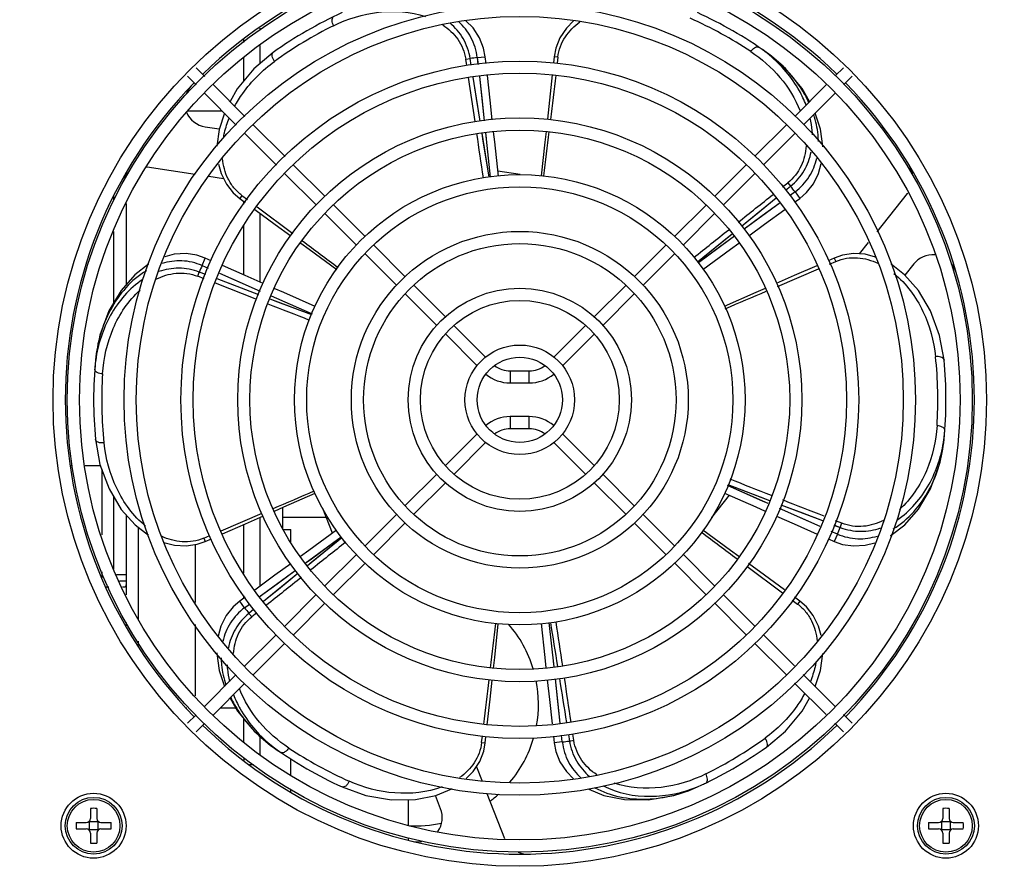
# Model space of a CAD drawing. Header units: millimetres. Extents: x 1117 to 38156, y -1945 to 7303.
# Tile 693 of 831: x 26450 to 26572, y 1675 to 1779. Entities that reach past the tile are written whole.
import ezdxf

# ---------------------------------------------------------------- set-up
doc = ezdxf.new("R2010")
doc.units = ezdxf.units.MM
doc.styles.get("Standard").update_dxf_attribs({"font": 'arial.ttf'})
doc.dimstyles.new('ISO-25', dxfattribs={"dimtxt": 2.5, "dimasz": 2.5, "dimexe": 1.25, "dimexo": 0.625, "dimtad": 1, "dimtxsty": 'Standard', "dimcen": 2.5, "dimadec": 0, "dimazin": 0, "dimtfac": 1, "dimtmove": 0, "dimatfit": 3, "dimfxl": 0, "dimarcsym": 0})

# ---------------------------------------------------------------- blocks, each defined once
blk = doc.blocks.new('*D135')
at = {"color": 0, "linetype": 'Continuous', "lineweight": -2}
for p, q in [((26260.02, 1912.63), (26260.02, 2016.42)), ((26669.42, 1675.49), (26669.42, 2016.42)), ((26280.02, 2015.17), (26649.42, 2015.17))]:
    blk.add_line(p, q, dxfattribs=at)
at = {"color": 0, "linetype": 'Continuous'}
for points in [[(26280.02, 2018.5), (26280.02, 2011.83), (26260.02, 2015.17)], [(26649.42, 2018.5), (26649.42, 2011.83), (26669.42, 2015.17)]]:
    blk.add_solid(points, dxfattribs=at)
at = {"layer": 'Defpoints', "color": 0, "linetype": 'Continuous'}
for p in [(26669.42, 2015.17), (26260.02, 1912.01), (26669.42, 1674.87)]:
    blk.add_point(p, dxfattribs=at)
at = {"color": 0, "linetype": 'Continuous', "insert": (26470.99, 2049.13), "char_height": 25, "width": 77.1094, "attachment_point": 2, "line_spacing_factor": 0.9}
blk.add_mtext('409.4', dxfattribs=at)

msp = doc.modelspace()

# ---------------------------------------------------------------- linework, layer by layer
at = {"color": 7, "linetype": 'Continuous'}
for p, q in [((26480.019, 1777.547), (26480.019, 1777.812)), ((26478.019, 1776.031), (26478.019, 1776.426)), ((26480.019, 1773.458), (26480.019, 1775.669)), ((26481.634, 1774.823), (26481.636, 1774.825)), ((26516.464, 1775.335), (26516.266, 1774.296)), ((26542.404, 1774.823), (26542.401, 1774.825)), ((26478.019, 1771.322), (26478.019, 1774.153)), ((26505.359, 1773.981), (26505.906, 1774.068)), ((26505.475, 1773.209), (26505.359, 1773.981)), ((26506.034, 1773.267), (26505.906, 1774.068)), ((26506.033, 1773.267), (26505.906, 1774.068)), ((26506.778, 1774.186), (26507.772, 1774.296)), ((26506.778, 1774.186), (26506.871, 1773.353)), ((26506.778, 1774.186), (26506.87, 1773.353)), ((26507.865, 1773.455), (26507.772, 1774.296)), ((26516.266, 1774.296), (26516.182, 1773.545)), ((26516.716, 1774.246), (26516.266, 1774.296)), ((26516.716, 1774.246), (26516.624, 1773.483)), ((26516.716, 1774.246), (26516.624, 1773.483)), ((26472.146, 1772.943), (26473.22, 1771.87)), ((26550.873, 1771.925), (26551.891, 1772.943)), ((26471.085, 1771.883), (26472.159, 1770.809)), ((26506.507, 1766.295), (26505.696, 1771.728)), ((26507.137, 1766.36), (26506.269, 1771.787)), ((26507.036, 1771.865), (26507.635, 1766.411)), ((26551.934, 1770.865), (26552.952, 1771.883)), ((26474.278, 1770.811), (26478.158, 1766.931)), ((26545.924, 1766.975), (26549.813, 1770.865)), ((26546.984, 1765.915), (26550.873, 1769.804)), ((26473.217, 1769.751), (26477.097, 1765.871)), ((26471.086, 1767.605), (26475.363, 1767.605)), ((26473.258, 1765.664), (26474.985, 1765.403)), ((26479.216, 1765.873), (26483.096, 1761.993)), ((26507.797, 1764.923), (26507.871, 1764.244)), ((26507.797, 1764.923), (26508.384, 1759.468)), ((26540.974, 1762.026), (26544.863, 1765.915)), ((26478.156, 1764.812), (26482.036, 1760.932)), ((26508.256, 1759.454), (26507.375, 1764.88)), ((26542.035, 1760.965), (26545.924, 1764.854)), ((26472.038, 1759.78), (26466.112, 1760.673)), ((26484.154, 1760.935), (26488.034, 1757.055)), ((26509.308, 1760.229), (26512.065, 1759.814)), ((26536.024, 1757.076), (26539.913, 1760.965)), ((26475.531, 1759.253), (26473.724, 1759.526)), ((26483.094, 1759.874), (26486.974, 1755.994)), ((26537.085, 1756.015), (26540.974, 1759.904)), ((26544.398, 1758.255), (26545.037, 1758.763)), ((26544.767, 1757.831), (26545.386, 1758.333)), ((26544.767, 1757.831), (26545.386, 1758.333)), ((26545.037, 1758.763), (26545.386, 1758.333)), ((26545.924, 1757.636), (26545.316, 1757.19)), ((26545.924, 1757.636), (26545.317, 1757.189)), ((26545.924, 1757.636), (26546.516, 1756.831)), ((26462.019, 1756.57), (26462.019, 1757.172)), ((26476.721, 1757.523), (26477.521, 1756.831)), ((26477.79, 1757.196), (26477.521, 1756.831)), ((26477.521, 1756.831), (26478.192, 1756.338)), ((26477.79, 1757.196), (26478.461, 1756.692)), ((26477.79, 1757.196), (26478.462, 1756.692)), ((26478.019, 1756.109), (26478.019, 1756.465)), ((26539.342, 1753.426), (26543.604, 1756.888)), ((26545.865, 1756.352), (26546.516, 1756.831)), ((26556.029, 1752.713), (26559.795, 1757.435)), ((26463.519, 1756.184), (26463.519, 1746.186)), ((26479.659, 1755.795), (26484.049, 1752.503)), ((26489.093, 1755.997), (26492.973, 1752.117)), ((26531.074, 1752.126), (26534.963, 1756.015)), ((26544.109, 1756.302), (26539.673, 1753.046)), ((26480.019, 1746.513), (26480.019, 1754.996)), ((26488.032, 1754.936), (26491.912, 1751.056)), ((26532.135, 1751.066), (26536.024, 1754.955)), ((26478.019, 1747.394), (26478.019, 1753.474)), ((26462.019, 1744.002), (26462.019, 1752.753)), ((26533.928, 1749.01), (26538.181, 1752.481)), ((26538.462, 1752.159), (26534.014, 1748.91)), ((26494.031, 1751.059), (26497.911, 1747.179)), ((26526.125, 1747.176), (26530.014, 1751.066)), ((26553.856, 1749.987), (26554.991, 1751.411)), ((26472.873, 1748.559), (26473.274, 1749.475)), ((26474.005, 1749.155), (26473.274, 1749.475)), ((26492.97, 1749.998), (26496.85, 1746.118)), ((26527.185, 1746.116), (26531.074, 1750.005)), ((26550.763, 1749.475), (26549.996, 1749.139)), ((26551.784, 1749.828), (26550.763, 1749.475)), ((26550.763, 1749.475), (26550.945, 1749.06)), ((26472.873, 1748.559), (26473.638, 1748.224)), ((26472.873, 1748.559), (26473.638, 1748.224)), ((26543.76, 1745.99), (26548.81, 1748.147)), ((26550.187, 1748.736), (26550.945, 1749.06)), ((26560.544, 1748.751), (26559.457, 1747.387)), ((26472.341, 1747.228), (26472.539, 1747.745)), ((26473.124, 1746.92), (26472.341, 1747.228)), ((26473.33, 1747.442), (26472.539, 1747.745)), ((26473.33, 1747.442), (26472.539, 1747.745)), ((26479.853, 1744.948), (26474.728, 1746.907)), ((26475.01, 1747.623), (26480.037, 1745.413)), ((26479.622, 1744.36), (26474.516, 1746.371)), ((26498.969, 1746.12), (26502.849, 1742.24)), ((26521.175, 1742.227), (26525.064, 1746.116)), ((26486.383, 1742.468), (26481.252, 1744.415)), ((26481.408, 1744.809), (26486.43, 1742.588)), ((26497.908, 1745.06), (26501.788, 1741.18)), ((26522.236, 1741.166), (26526.125, 1745.055)), ((26503.907, 1741.182), (26507.815, 1737.274)), ((26516.225, 1737.277), (26520.114, 1741.166)), ((26502.847, 1740.121), (26506.755, 1736.213)), ((26517.286, 1736.216), (26521.175, 1740.105)), ((26459.749, 1736.917), (26459.748, 1736.914)), ((26564.289, 1736.918), (26564.289, 1736.914)), ((26510.847, 1735.588), (26510.847, 1734.088)), ((26510.847, 1735.588), (26513.19, 1735.588)), ((26513.19, 1734.088), (26513.19, 1735.588)), ((26510.847, 1734.088), (26513.19, 1734.088)), ((26510.847, 1729.931), (26510.847, 1728.431)), ((26513.19, 1729.931), (26510.847, 1729.931)), ((26513.19, 1728.431), (26513.19, 1729.931)), ((26506.752, 1727.804), (26502.863, 1723.914)), ((26513.19, 1728.431), (26510.847, 1728.431)), ((26521.191, 1723.898), (26517.283, 1727.807)), ((26459.749, 1727.102), (26459.748, 1727.106)), ((26507.812, 1726.743), (26503.923, 1722.854)), ((26520.13, 1722.838), (26516.222, 1726.746)), ((26564.289, 1727.102), (26564.289, 1727.106)), ((26456.624, 1723.921), (26456.736, 1723.921)), ((26458.491, 1723.921), (26460.345, 1723.921)), ((26460.519, 1723.451), (26460.519, 1715.361)), ((26501.802, 1722.854), (26497.913, 1718.965)), ((26526.129, 1718.96), (26522.249, 1722.84)), ((26502.863, 1721.793), (26498.974, 1717.904)), ((26525.068, 1717.9), (26521.188, 1721.78)), ((26542.63, 1719.211), (26537.608, 1721.432)), ((26537.655, 1721.551), (26542.785, 1719.605)), ((26537.813, 1720.248), (26535.623, 1717.502)), ((26462.019, 1711.125), (26462.019, 1720.017)), ((26544.184, 1719.072), (26549.31, 1717.113)), ((26463.519, 1717.832), (26463.519, 1707.971)), ((26475.227, 1715.872), (26480.277, 1718.03)), ((26482.819, 1716.01), (26482.819, 1718.741)), ((26488.935, 1715.553), (26487.74, 1718.6)), ((26496.852, 1717.904), (26492.963, 1714.015)), ((26531.067, 1714.022), (26527.187, 1717.902)), ((26549.028, 1716.397), (26544, 1718.607)), ((26478.019, 1710.63), (26478.019, 1716.626)), ((26480.019, 1709.024), (26480.019, 1717.507)), ((26488.167, 1717.51), (26482.819, 1717.51)), ((26497.913, 1716.843), (26494.024, 1712.954)), ((26530.007, 1712.961), (26526.127, 1716.841)), ((26550.707, 1716.578), (26551.498, 1716.274)), ((26550.707, 1716.577), (26551.498, 1716.274)), ((26551.697, 1716.792), (26550.913, 1717.1)), ((26551.498, 1716.274), (26551.697, 1716.792)), ((26465.019, 1716.285), (26465.019, 1704.983)), ((26473.093, 1714.96), (26473.85, 1715.284)), ((26473.093, 1714.96), (26473.85, 1715.284)), ((26482.895, 1716.01), (26483.819, 1716.01)), ((26483.819, 1714.52), (26483.819, 1716.01)), ((26551.164, 1715.461), (26550.399, 1715.796)), ((26551.164, 1715.461), (26550.399, 1715.796)), ((26551.164, 1715.461), (26550.763, 1714.545)), ((26472.019, 1714.158), (26472.019, 1707.044)), ((26472.275, 1714.197), (26473.274, 1714.545)), ((26473.093, 1714.96), (26473.274, 1714.545)), ((26473.274, 1714.545), (26474.042, 1714.881)), ((26485.576, 1711.861), (26490.023, 1715.109)), ((26490.11, 1715.01), (26485.857, 1711.539)), ((26550.032, 1714.865), (26550.763, 1714.545)), ((26491.902, 1712.954), (26488.013, 1709.065)), ((26536.006, 1709.084), (26532.126, 1712.964)), ((26492.963, 1711.894), (26489.074, 1708.005)), ((26534.945, 1708.023), (26531.065, 1711.903)), ((26460.519, 1710.794), (26460.519, 1710.107)), ((26463.519, 1710.421), (26462.353, 1710.421)), ((26479.928, 1707.718), (26484.364, 1710.974)), ((26484.695, 1710.593), (26480.434, 1707.132)), ((26539.988, 1711.517), (26544.378, 1708.225)), ((26463.519, 1709.671), (26462.71, 1709.672)), ((26461.41, 1708.921), (26461.046, 1708.921)), ((26463.306, 1708.921), (26463.067, 1708.921)), ((26478.019, 1707.555), (26478.019, 1707.901)), ((26486.953, 1708.005), (26483.064, 1704.115)), ((26540.944, 1704.146), (26537.064, 1708.026)), ((26478.172, 1707.667), (26477.521, 1707.189)), ((26478.114, 1706.384), (26477.521, 1707.189)), ((26478.114, 1706.384), (26478.721, 1706.831)), ((26478.114, 1706.384), (26478.721, 1706.83)), ((26488.013, 1706.944), (26484.124, 1703.055)), ((26539.883, 1703.085), (26536.003, 1706.965)), ((26545.576, 1707.327), (26546.248, 1706.824)), ((26546.516, 1707.189), (26545.845, 1707.682)), ((26546.516, 1707.189), (26546.248, 1706.824)), ((26547.333, 1706.481), (26546.516, 1707.189)), ((26479.27, 1706.189), (26478.652, 1705.687)), ((26479.271, 1706.188), (26478.652, 1705.687)), ((26479, 1705.257), (26478.652, 1705.687)), ((26479.64, 1705.765), (26479, 1705.257)), ((26463.519, 1704.541), (26463.519, 1704.152)), ((26472.019, 1704.315), (26472.019, 1695.53)), ((26516.24, 1699.097), (26515.653, 1704.552)), ((26482.003, 1703.055), (26478.114, 1699.166)), ((26545.882, 1699.207), (26542.002, 1703.087)), ((26465.019, 1702.254), (26465.019, 1701.715)), ((26483.064, 1701.994), (26479.175, 1698.105)), ((26544.821, 1698.147), (26540.941, 1702.027)), ((26516.241, 1699.097), (26516.167, 1699.776)), ((26477.053, 1698.105), (26473.164, 1694.216)), ((26478.114, 1697.044), (26474.225, 1693.155)), ((26517.002, 1692.154), (26516.402, 1697.609)), ((26549.76, 1693.208), (26545.88, 1697.088)), ((26550.82, 1694.269), (26546.94, 1698.149)), ((26470.878, 1694.06), (26471.001, 1694.06)), ((26475.13, 1694.06), (26476.994, 1694.06)), ((26472.103, 1693.155), (26471.085, 1692.137)), ((26478.019, 1689.847), (26478.019, 1692.697)), ((26551.891, 1691.077), (26550.818, 1692.15)), ((26552.952, 1692.137), (26551.878, 1693.211)), ((26473.164, 1692.095), (26472.146, 1691.077)), ((26475.289, 1689.87), (26475.307, 1689.87)), ((26475.337, 1689.826), (26475.359, 1689.826)), ((26480.019, 1688.28), (26480.019, 1690.56)), ((26507.321, 1689.774), (26507.413, 1690.537)), ((26507.321, 1689.774), (26507.413, 1690.537)), ((26507.321, 1689.774), (26507.772, 1689.724)), ((26507.573, 1688.685), (26507.772, 1689.724)), ((26507.772, 1689.724), (26507.855, 1690.475)), ((26516.173, 1690.565), (26516.266, 1689.724)), ((26517.259, 1689.834), (26516.266, 1689.724)), ((26517.259, 1689.834), (26517.167, 1690.667)), ((26517.259, 1689.834), (26517.167, 1690.667)), ((26518.004, 1690.753), (26518.131, 1689.952)), ((26518.004, 1690.753), (26518.131, 1689.952)), ((26518.131, 1689.952), (26518.678, 1690.039)), ((26518.678, 1690.039), (26518.563, 1690.81)), ((26518.678, 1690.039), (26518.563, 1690.81)), ((26481.634, 1689.196), (26481.636, 1689.194)), ((26542.404, 1689.196), (26542.401, 1689.194)), ((26478.019, 1687.862), (26478.019, 1687.592)), ((26483.819, 1685.779), (26483.819, 1687.75)), ((26479.214, 1687.01), (26478.712, 1687.01)), ((26506.669, 1686.789), (26507.371, 1685.001)), ((26483.819, 1683.694), (26483.819, 1683.99)), ((26490.134, 1684.289), (26490.131, 1684.29)), ((26533.904, 1684.289), (26533.907, 1684.29)), ((26498.319, 1679.574), (26498.319, 1682.726)), ((26502.254, 1681.615), (26501.616, 1683.241)), ((26507.966, 1683.484), (26510.149, 1677.922)), ((26459.119, 1681.65), (26459.119, 1680.41)), ((26459.919, 1681.65), (26459.919, 1680.41)), ((26564.119, 1681.65), (26564.119, 1680.41)), ((26564.919, 1681.65), (26564.919, 1680.41)), ((26458.972, 1680.056), (26459.019, 1680.01)), ((26459.019, 1679.01), (26459.019, 1680.01)), ((26460.019, 1680.01), (26459.019, 1680.01)), ((26460.065, 1680.056), (26460.019, 1680.01)), ((26460.019, 1680.01), (26460.019, 1679.01)), ((26563.972, 1680.056), (26564.019, 1680.01)), ((26564.019, 1679.01), (26564.019, 1680.01)), ((26565.019, 1680.01), (26564.019, 1680.01)), ((26565.065, 1680.056), (26565.019, 1680.01)), ((26565.019, 1680.01), (26565.019, 1679.01)), ((26457.379, 1679.91), (26458.619, 1679.91)), ((26457.379, 1679.11), (26458.619, 1679.11)), ((26458.972, 1678.963), (26459.019, 1679.01)), ((26460.019, 1679.01), (26459.019, 1679.01)), ((26460.065, 1678.963), (26460.019, 1679.01)), ((26460.419, 1679.91), (26461.659, 1679.91)), ((26460.419, 1679.11), (26461.659, 1679.11)), ((26562.379, 1679.91), (26563.619, 1679.91)), ((26562.379, 1679.11), (26563.619, 1679.11)), ((26563.972, 1678.963), (26564.019, 1679.01)), ((26565.019, 1679.01), (26564.019, 1679.01)), ((26565.065, 1678.963), (26565.019, 1679.01)), ((26565.419, 1679.91), (26566.659, 1679.91)), ((26565.419, 1679.11), (26566.659, 1679.11)), ((26459.119, 1678.61), (26459.119, 1677.37)), ((26459.919, 1678.61), (26459.919, 1677.37)), ((26498.319, 1677.74), (26498.319, 1678.004)), ((26564.119, 1678.61), (26564.119, 1677.37)), ((26564.919, 1678.61), (26564.919, 1677.37))]:
    msp.add_line(p, q, dxfattribs=at)
for points in [[(26507.772, 1774.296), (26507.566, 1775.359), (26507.067, 1776.627), (26506.268, 1777.839), (26505.385, 1778.716)], [(26518.639, 1778.704), (26517.755, 1777.821), (26516.96, 1776.606), (26516.464, 1775.335)], [(26481.634, 1774.823), (26479.259, 1772.815), (26477.207, 1770.345), (26476.325, 1768.764)], [(26547.713, 1768.765), (26546.815, 1770.367), (26544.761, 1772.832), (26542.404, 1774.823)], [(26507.138, 1766.36), (26506.692, 1769.129), (26506.269, 1771.787)], [(26507.035, 1771.865), (26507.328, 1769.215), (26507.634, 1766.411)], [(26508.629, 1766.513), (26508.364, 1768.943), (26508.029, 1771.968)], [(26516.017, 1772.053), (26515.671, 1768.92), (26515.416, 1766.583)], [(26475.629, 1767.339), (26474.966, 1765.344), (26474.692, 1763.28)], [(26549.345, 1763.208), (26549.349, 1763.273), (26549.066, 1765.372), (26548.407, 1767.338)], [(26509.379, 1759.57), (26508.926, 1763.792), (26508.791, 1765.025)], [(26515.253, 1765.091), (26515.109, 1763.769), (26514.664, 1759.621)], [(26508.256, 1759.454), (26507.486, 1764.192), (26507.376, 1764.88)], [(26474.896, 1761.071), (26475.213, 1759.883), (26475.868, 1758.587), (26476.721, 1757.523)], [(26546.516, 1756.831), (26547.334, 1757.54), (26548.183, 1758.607), (26548.833, 1759.905), (26549.16, 1761.143)], [(26539.343, 1753.426), (26541.502, 1755.182), (26543.604, 1756.888)], [(26479.398, 1755.451), (26481.88, 1753.628), (26483.823, 1752.205)], [(26544.109, 1756.302), (26541.894, 1754.675), (26539.673, 1753.047)], [(26540.228, 1752.214), (26542.176, 1753.642), (26544.658, 1755.465)], [(26533.927, 1749.01), (26537.623, 1752.026), (26538.181, 1752.481)], [(26538.461, 1752.159), (26537.86, 1751.719), (26534.015, 1748.91)], [(26485.03, 1751.32), (26486.06, 1750.566), (26489.462, 1748.083)], [(26534.583, 1748.088), (26537.996, 1750.58), (26539.019, 1751.329)], [(26473.274, 1749.475), (26472.251, 1749.829), (26470.903, 1750.03), (26469.454, 1749.944), (26468.294, 1749.629)], [(26555.853, 1749.599), (26554.582, 1749.945), (26553.132, 1750.03), (26551.784, 1749.828)], [(26466.332, 1748.734), (26466.279, 1748.707), (26464.603, 1747.412), (26462.905, 1745.493), (26461.402, 1742.966), (26460.294, 1739.955), (26459.749, 1736.917)], [(26480.404, 1746.343), (26478.206, 1747.311), (26475.377, 1748.553)], [(26548.625, 1748.537), (26545.831, 1747.311), (26543.599, 1746.328)], [(26564.289, 1736.918), (26563.743, 1739.954), (26562.635, 1742.966), (26561.13, 1745.496), (26559.432, 1747.415), (26557.756, 1748.709), (26557.744, 1748.714)], [(26479.854, 1744.949), (26477.209, 1745.957), (26474.728, 1746.907)], [(26475.01, 1747.622), (26477.453, 1746.55), (26480.037, 1745.412)], [(26486.797, 1743.519), (26482.948, 1745.222), (26481.774, 1745.739)], [(26542.229, 1745.725), (26541.089, 1745.222), (26537.209, 1743.505)], [(26486.383, 1742.469), (26481.882, 1744.176), (26481.252, 1744.416)], [(26481.407, 1744.809), (26482.029, 1744.535), (26486.43, 1742.588)], [(26459.749, 1727.102), (26460.3, 1724.042), (26461.414, 1721.03), (26462.924, 1718.502), (26464.624, 1716.588), (26466.293, 1715.305)], [(26557.705, 1715.286), (26557.758, 1715.313), (26559.435, 1716.608), (26561.132, 1718.527), (26562.635, 1721.054), (26563.743, 1724.065), (26564.289, 1727.102)], [(26542.63, 1719.211), (26542.008, 1719.485), (26537.608, 1721.432)], [(26537.655, 1721.551), (26542.155, 1719.844), (26542.785, 1719.604)], [(26481.808, 1718.295), (26482.969, 1718.807), (26486.829, 1720.515)], [(26537.24, 1720.501), (26541.089, 1718.797), (26542.263, 1718.28)], [(26544.184, 1719.071), (26546.828, 1718.063), (26549.31, 1717.113)], [(26475.413, 1715.483), (26478.228, 1716.718), (26480.438, 1717.692)], [(26543.634, 1717.677), (26545.831, 1716.708), (26548.661, 1715.467)], [(26549.028, 1716.398), (26546.585, 1717.469), (26544.001, 1718.607)], [(26489.455, 1715.932), (26486.041, 1713.44), (26485.019, 1712.691)], [(26539.007, 1712.7), (26537.996, 1713.44), (26534.576, 1715.937)], [(26468.185, 1714.419), (26469.477, 1714.072), (26470.927, 1713.991), (26472.275, 1714.197)], [(26485.576, 1711.86), (26486.177, 1712.301), (26490.023, 1715.11)], [(26490.11, 1715.01), (26486.415, 1711.994), (26485.856, 1711.539)], [(26550.763, 1714.545), (26551.786, 1714.191), (26553.134, 1713.99), (26554.584, 1714.075), (26555.744, 1714.391)], [(26483.81, 1711.806), (26481.861, 1710.378), (26479.38, 1708.555)], [(26544.639, 1708.568), (26542.176, 1710.378), (26540.215, 1711.815)], [(26479.929, 1707.718), (26482.143, 1709.345), (26484.365, 1710.973)], [(26484.695, 1710.594), (26482.535, 1708.838), (26480.433, 1707.132)], [(26477.521, 1707.189), (26476.703, 1706.48), (26475.855, 1705.413), (26475.205, 1704.115), (26474.878, 1702.877)], [(26549.141, 1702.948), (26548.832, 1704.117), (26548.181, 1705.415), (26547.333, 1706.481)], [(26508.784, 1698.929), (26508.928, 1700.251), (26509.373, 1704.399)], [(26514.659, 1704.45), (26515.112, 1700.228), (26515.246, 1698.994)], [(26474.693, 1700.812), (26474.689, 1700.747), (26474.972, 1698.648), (26475.63, 1696.682)], [(26548.408, 1696.682), (26549.066, 1698.652), (26549.348, 1700.743)], [(26508.02, 1691.967), (26508.367, 1695.1), (26508.621, 1697.437)], [(26515.409, 1697.507), (26515.674, 1695.077), (26516.008, 1692.052)], [(26517.003, 1692.154), (26516.709, 1694.805), (26516.403, 1697.609)], [(26476.325, 1695.255), (26477.222, 1693.653), (26479.276, 1691.187), (26481.634, 1689.196)], [(26542.404, 1689.197), (26544.761, 1691.187), (26546.815, 1693.653), (26547.713, 1695.255)], [(26516.266, 1689.724), (26516.471, 1688.661), (26516.971, 1687.393), (26517.77, 1686.18), (26518.653, 1685.304)], [(26505.399, 1685.316), (26506.283, 1686.199), (26507.078, 1687.414), (26507.573, 1688.685)], [(26490.134, 1684.289), (26493.06, 1683.237), (26496.226, 1682.695), (26499.169, 1682.738), (26501.677, 1683.254), (26503.632, 1684.062), (26503.68, 1684.094)], [(26520.505, 1684.018), (26522.388, 1683.245), (26524.899, 1682.735), (26527.839, 1682.697), (26531.001, 1683.243), (26533.904, 1684.289)]]:
    msp.add_lwpolyline(points, dxfattribs=at)
for centre, radius in [((26512.019, 1732.01), 57.5), ((26512.019, 1732.01), 55.75), ((26512.019, 1732.01), 54.25), ((26512.019, 1732.01), 48.75), ((26512.019, 1732.01), 47.25), ((26512.019, 1732.01), 41.75), ((26512.019, 1732.01), 40.25), ((26512.019, 1732.01), 34.75), ((26512.019, 1732.01), 33.25), ((26512.019, 1732.01), 27.75), ((26512.019, 1732.01), 26.25), ((26512.019, 1732.01), 20.75), ((26512.019, 1732.01), 19.25), ((26512.019, 1732.01), 13.75), ((26512.019, 1732.01), 12.25), ((26512.019, 1732.01), 6.75), ((26512.019, 1732.01), 5.25), ((26459.519, 1679.51), 4), ((26459.519, 1679.51), 3.5), ((26459.519, 1679.51), 3.245), ((26564.519, 1679.51), 4), ((26564.519, 1679.51), 3.5), ((26564.519, 1679.51), 3.245)]:
    msp.add_circle(centre, radius, dxfattribs=at)
for centre, radius, start, end in [((26512.019, 1732.01), 56, 45.77074, 134.22965), ((26512.019, 1732.01), 52.5, 114.64009, 125.35993), ((26512.019, 1732.01), 52.5, 54.64009, 65.35993), ((26511.974, 1731.929), 51.59, 56.45889, 65.91323), ((26512.067, 1731.931), 51.59, 116.45889, 125.91323), ((26532.105, 1761.663), 16.684, 54.71633, 55.88743), ((26532.104, 1761.661), 16.687, 51.96521, 54.71632), ((26532.119, 1761.68), 16.662, 50.14885, 51.96507), ((26512.019, 1732.01), 42.5, 97.08315, 98.26918), ((26512.019, 1732.01), 56, 135.76617, 224.23386), ((26512.019, 1732.01), 56, 315.76617, 44.23386), ((26473.705, 1768.63), 3, 136.29468, 159.143), ((26473.705, 1768.63), 3, 203.29483, 261.42735), ((26465.665, 1757.707), 3, 128.03595, 150.99773), ((26465.665, 1757.707), 3, 81.42735, 82.75721), ((26557.45, 1759.305), 3, 6.35736, 30.99773), ((26512.019, 1732.01), 42.5, 37.08315, 38.26918), ((26557.45, 1759.305), 3, 321.42735, 322.78341), ((26562.89, 1746.881), 3, 85.11567, 141.42735), ((26512.019, 1732.01), 42.5, 157.08315, 158.26918), ((26562.89, 1746.881), 3, 16.29468, 39.143), ((26511.926, 1732.008), 51.59, 356.45889, 5.91322), ((26512.019, 1732.01), 52.5, 174.64009, 185.35993), ((26476.295, 1734.579), 16.684, 174.71633, 175.88743), ((26476.298, 1734.578), 16.687, 171.95345, 174.71632), ((26510.847, 1738.838), 3.25, 233.35712, 270), ((26513.19, 1738.838), 3.25, 270, 306.64288), ((26512.019, 1732.01), 52.5, 354.64009, 5.35991), ((26512.111, 1732.012), 51.59, 176.45889, 185.91323), ((26510.847, 1738.838), 4.75, 230.55137, 270), ((26513.19, 1738.838), 4.75, 270, 309.44863), ((26510.847, 1725.181), 4.75, 90, 129.44863), ((26513.19, 1725.181), 4.75, 50.55137, 90), ((26510.847, 1725.181), 3.25, 90, 126.64288), ((26513.19, 1725.181), 3.25, 53.35712, 90), ((26547.739, 1729.441), 16.687, 351.95346, 354.71604), ((26547.743, 1729.441), 16.684, 354.71605, 355.88741), ((26512.019, 1732.01), 42.5, 337.08315, 338.26918), ((26512.019, 1732.01), 42.5, 217.08315, 218.26918), ((26499.319, 1694.51), 15, 16.79338, 41.07197), ((26499.319, 1694.51), 15, 349.7976, 10.98507), ((26512.019, 1732.01), 56, 225.77074, 314.22965), ((26499.319, 1694.51), 15, 319.98153, 343.65731), ((26512.019, 1732.01), 42.5, 277.08315, 278.26918), ((26511.971, 1732.089), 51.59, 296.45889, 305.91322), ((26491.919, 1702.34), 16.662, 230.14884, 231.9533), ((26512.019, 1732.01), 52.5, 234.64009, 245.35993), ((26491.934, 1702.359), 16.687, 231.95345, 234.71632), ((26491.932, 1702.356), 16.684, 234.71633, 235.88743), ((26512.063, 1732.091), 51.59, 236.45889, 245.91323), ((26512.019, 1732.01), 52.5, 294.64009, 305.35991), ((26527.655, 1699.791), 16.687, 291.95346, 294.71604), ((26527.656, 1699.788), 16.684, 294.71605, 295.88741), ((26499.319, 1694.51), 15, 306.99623, 312.16864), ((26459.519, 1671.375), 10.283, 87.77128, 92.22872), ((26499.462, 1680.519), 3, 325.40201, 21.42735), ((26564.519, 1671.375), 10.283, 87.77128, 92.22872), ((26458.619, 1680.41), 0.5, 270, 360), ((26460.419, 1680.41), 0.5, 180, 270), ((26563.619, 1680.41), 0.5, 270, 360), ((26565.419, 1680.41), 0.5, 180, 270), ((26467.657, 1679.51), 10.286, 177.77131, 182.22869), ((26458.619, 1678.61), 0.5, 0, 90), ((26460.419, 1678.61), 0.5, 90, 180), ((26451.381, 1679.51), 10.286, 357.77131, 2.22869), ((26499.319, 1694.51), 15, 266.17745, 281.82602), ((26572.657, 1679.51), 10.286, 177.77131, 182.22869), ((26563.619, 1678.61), 0.5, 0, 90), ((26565.419, 1678.61), 0.5, 90, 180), ((26556.381, 1679.51), 10.286, 357.77131, 2.22869), ((26499.462, 1680.519), 3, 256.29468, 279.143), ((26459.519, 1687.645), 10.283, 267.77128, 272.22872), ((26564.519, 1687.645), 10.283, 267.77128, 272.22872), ((26512.942, 1679.018), 3, 248.02268, 266.92753)]:
    msp.add_arc(centre, radius, start, end, dxfattribs=at)
for points, knots in [([(26489.081, 1778.117), (26490.804, 1778.974), (26494.566, 1780.137), (26498.573, 1779.876), (26500.409, 1779.248)], [0, 0, 0, 0, 0.4979932, 1, 1, 1, 1]), ([(26489.081, 1778.117), (26488.982, 1778.318), (26488.861, 1778.671), (26488.926, 1779.111), (26489.046, 1779.209)], [0, 0, 0, 0, 0.590225, 1, 1, 1, 1]), ([(26505.906, 1774.068), (26505.771, 1774.927), (26505.193, 1776.578), (26504.062, 1777.898), (26503.431, 1778.441)], [0, 0, 0, 0, 0.5109128, 1, 1, 1, 1]), ([(26506.778, 1774.186), (26506.681, 1775.047), (26506.17, 1776.718), (26505.08, 1778.068), (26504.465, 1778.626)], [0, 0, 0, 0, 0.5110089, 1, 1, 1, 1]), ([(26516.716, 1774.246), (26516.77, 1774.691), (26516.98, 1775.568), (26517.779, 1777.136), (26518.731, 1778.077), (26519.426, 1778.575)], [0, 0, 0, 0, 0.2567512, 0.5102053, 1, 1, 1, 1]), ([(26502.525, 1778.222), (26503.235, 1777.75), (26504.215, 1776.842), (26505.058, 1775.299), (26505.293, 1774.427), (26505.359, 1773.981)], [0, 0, 0, 0, 0.4883853, 0.7419335, 1, 1, 1, 1]), ([(26481.806, 1773.714), (26481.734, 1773.814), (26481.612, 1774.03), (26481.481, 1774.392), (26481.51, 1774.736), (26481.636, 1774.825)], [0, 0, 0, 0, 0.3109124, 0.6115966, 1, 1, 1, 1]), ([(26540.479, 1774.928), (26540.604, 1775.114), (26540.849, 1775.396), (26541.263, 1775.559), (26541.408, 1775.504)], [0, 0, 0, 0, 0.590225, 1, 1, 1, 1]), ([(26540.479, 1774.928), (26541.813, 1774.044), (26544.255, 1771.895), (26545.982, 1769.109), (26546.562, 1767.608)], [0, 0, 0, 0, 0.4986038, 1, 1, 1, 1]), ([(26547.625, 1768.675), (26547.334, 1769.294), (26546.006, 1771.658), (26544.052, 1773.653), (26542.404, 1774.823)], [0, 0, 0, 0, 0.2528035, 1, 1, 1, 1]), ([(26476.902, 1768.182), (26477.198, 1768.731), (26478.511, 1770.835), (26480.306, 1772.627), (26481.806, 1773.714)], [0, 0, 0, 0, 0.2521036, 1, 1, 1, 1]), ([(26547.291, 1768.342), (26547.058, 1768.944), (26545.962, 1771.253), (26544.257, 1773.252), (26542.796, 1774.472)], [0, 0, 0, 0, 0.2532815, 1, 1, 1, 1]), ([(26475.514, 1764.303), (26475.551, 1764.513), (26475.723, 1765.342), (26475.986, 1766.151), (26476.222, 1766.739)], [0, 0, 0, 0, 0.2515688, 1, 1, 1, 1]), ([(26548.08, 1764.665), (26548.073, 1764.839), (26548.029, 1765.53), (26547.915, 1766.216), (26547.797, 1766.719)], [0, 0, 0, 0, 0.2523129, 1, 1, 1, 1]), ([(26548.804, 1763.831), (26548.801, 1764.117), (26548.738, 1765.243), (26548.492, 1766.355), (26548.23, 1767.154)], [0, 0, 0, 0, 0.2534502, 1, 1, 1, 1]), ([(26547.29, 1763.298), (26547.232, 1762.454), (26546.84, 1760.726), (26545.726, 1759.311), (26545.037, 1758.763)], [0, 0, 0, 0, 0.490151, 1, 1, 1, 1]), ([(26545.386, 1758.333), (26546.051, 1758.87), (26547.175, 1760.168), (26547.758, 1761.773), (26547.919, 1762.576)], [0, 0, 0, 0, 0.5106799, 1, 1, 1, 1]), ([(26477.79, 1757.196), (26477.429, 1757.467), (26476.771, 1758.091), (26475.81, 1759.578), (26475.474, 1760.881), (26475.393, 1761.738)], [0, 0, 0, 0, 0.2568019, 0.5102717, 1, 1, 1, 1]), ([(26545.924, 1757.636), (26546.612, 1758.144), (26547.791, 1759.402), (26548.418, 1760.995), (26548.598, 1761.795)], [0, 0, 0, 0, 0.5108355, 1, 1, 1, 1]), ([(26472.873, 1748.559), (26472.093, 1748.9), (26470.426, 1749.291), (26468.741, 1749.045), (26467.962, 1748.805)], [0, 0, 0, 0, 0.5107586, 1, 1, 1, 1]), ([(26550.945, 1749.06), (26551.365, 1749.24), (26552.248, 1749.499), (26554.039, 1749.581), (26555.35, 1749.205), (26556.14, 1748.836)], [0, 0, 0, 0, 0.2569181, 0.5104227, 1, 1, 1, 1]), ([(26466.013, 1747.924), (26464.14, 1746.795), (26461.168, 1743.317), (26459.949, 1739.052), (26459.749, 1736.917)], [0, 0, 0, 0, 0.5049472, 1, 1, 1, 1]), ([(26472.539, 1747.745), (26471.737, 1748.054), (26470.039, 1748.379), (26468.348, 1748.074), (26467.569, 1747.807)], [0, 0, 0, 0, 0.5107607, 1, 1, 1, 1]), ([(26465.579, 1746.83), (26463.921, 1745.752), (26461.261, 1742.637), (26460.046, 1738.831), (26459.775, 1736.914)], [0, 0, 0, 0, 0.505228, 1, 1, 1, 1]), ([(26467.201, 1746.868), (26467.97, 1747.257), (26469.257, 1747.665), (26471.034, 1747.629), (26471.917, 1747.395), (26472.341, 1747.228)], [0, 0, 0, 0, 0.4882644, 0.7418356, 1, 1, 1, 1]), ([(26558.111, 1747.582), (26559.629, 1746.344), (26562.001, 1743.073), (26563.042, 1739.247), (26563.241, 1737.323)], [0, 0, 0, 0, 0.5032202, 1, 1, 1, 1]), ([(26460.62, 1735.198), (26460.738, 1737.106), (26461.602, 1740.918), (26463.8, 1744.24), (26465.241, 1745.519)], [0, 0, 0, 0, 0.4980211, 1, 1, 1, 1]), ([(26564.289, 1736.914), (26564.273, 1737.089), (26563.945, 1737.282), (26563.57, 1737.335), (26563.346, 1737.333), (26563.241, 1737.323)], [0, 0, 0, 0, 0.444869, 0.7351826, 1, 1, 1, 1]), ([(26460.62, 1735.198), (26460.397, 1735.214), (26460.03, 1735.285), (26459.682, 1735.561), (26459.657, 1735.715)], [0, 0, 0, 0, 0.590225, 1, 1, 1, 1]), ([(26563.417, 1728.822), (26563.299, 1726.914), (26562.435, 1723.102), (26560.237, 1719.779), (26558.796, 1718.5)], [0, 0, 0, 0, 0.4980158, 1, 1, 1, 1]), ([(26564.38, 1728.308), (26564.354, 1728.461), (26564.006, 1728.735), (26563.64, 1728.806), (26563.417, 1728.822)], [0, 0, 0, 0, 0.4105547, 1, 1, 1, 1]), ([(26460.796, 1726.697), (26460.673, 1726.685), (26460.425, 1726.687), (26460.046, 1726.754), (26459.763, 1726.952), (26459.748, 1727.106)], [0, 0, 0, 0, 0.3109124, 0.6115966, 1, 1, 1, 1]), ([(26465.926, 1716.437), (26464.408, 1717.676), (26462.037, 1720.947), (26460.996, 1724.773), (26460.796, 1726.697)], [0, 0, 0, 0, 0.503222, 1, 1, 1, 1]), ([(26558.025, 1716.096), (26559.898, 1717.225), (26562.869, 1720.703), (26564.088, 1724.968), (26564.289, 1727.102)], [0, 0, 0, 0, 0.5049472, 1, 1, 1, 1]), ([(26558.459, 1717.19), (26560.117, 1718.267), (26562.777, 1721.382), (26563.991, 1725.188), (26564.262, 1727.106)], [0, 0, 0, 0, 0.5052281, 1, 1, 1, 1]), ([(26556.837, 1717.152), (26556.068, 1716.763), (26554.781, 1716.355), (26553.004, 1716.391), (26552.121, 1716.625), (26551.697, 1716.792)], [0, 0, 0, 0, 0.4882623, 0.741836, 1, 1, 1, 1]), ([(26473.093, 1714.96), (26472.672, 1714.78), (26471.79, 1714.521), (26469.998, 1714.439), (26468.687, 1714.815), (26467.897, 1715.184)], [0, 0, 0, 0, 0.2569183, 0.5104233, 1, 1, 1, 1]), ([(26551.164, 1715.461), (26551.944, 1715.12), (26553.612, 1714.729), (26555.296, 1714.975), (26556.075, 1715.215)], [0, 0, 0, 0, 0.5107586, 1, 1, 1, 1]), ([(26551.498, 1716.274), (26552.301, 1715.966), (26553.998, 1715.641), (26555.69, 1715.946), (26556.469, 1716.212)], [0, 0, 0, 0, 0.5107611, 1, 1, 1, 1]), ([(26463.519, 1709.671), (26463.519, 1709.61), (26463.519, 1709.495), (26463.517, 1709.317), (26463.507, 1709.158), (26463.476, 1709.021), (26463.403, 1708.936), (26463.337, 1708.921), (26463.306, 1708.921)], [0, 0, 0, 0, 0.2151974, 0.4057743, 0.6251383, 0.7781244, 0.8895637, 1, 1, 1, 1]), ([(26546.248, 1706.824), (26546.609, 1706.553), (26547.266, 1705.929), (26548.227, 1704.442), (26548.563, 1703.139), (26548.645, 1702.282)], [0, 0, 0, 0, 0.2568017, 0.5102711, 1, 1, 1, 1]), ([(26478.114, 1706.384), (26477.425, 1705.875), (26476.247, 1704.618), (26475.619, 1703.025), (26475.439, 1702.225)], [0, 0, 0, 0, 0.5108355, 1, 1, 1, 1]), ([(26478.652, 1705.687), (26477.987, 1705.15), (26476.863, 1703.852), (26476.28, 1702.246), (26476.119, 1701.444)], [0, 0, 0, 0, 0.5106799, 1, 1, 1, 1]), ([(26476.748, 1700.722), (26476.805, 1701.566), (26477.197, 1703.294), (26478.311, 1704.709), (26479, 1705.257)], [0, 0, 0, 0, 0.490151, 1, 1, 1, 1]), ([(26475.233, 1700.188), (26475.237, 1699.903), (26475.3, 1698.777), (26475.546, 1697.665), (26475.807, 1696.866)], [0, 0, 0, 0, 0.2534502, 1, 1, 1, 1]), ([(26548.524, 1699.717), (26548.486, 1699.507), (26548.314, 1698.678), (26548.052, 1697.869), (26547.815, 1697.281)], [0, 0, 0, 0, 0.2515688, 1, 1, 1, 1]), ([(26475.958, 1699.355), (26475.964, 1699.181), (26476.008, 1698.49), (26476.122, 1697.804), (26476.241, 1697.301)], [0, 0, 0, 0, 0.2523129, 1, 1, 1, 1]), ([(26483.558, 1689.091), (26482.225, 1689.976), (26479.783, 1692.125), (26478.056, 1694.91), (26477.476, 1696.411)], [0, 0, 0, 0, 0.4986038, 1, 1, 1, 1]), ([(26547.136, 1695.838), (26546.839, 1695.289), (26545.527, 1693.185), (26543.731, 1691.393), (26542.231, 1690.306)], [0, 0, 0, 0, 0.2521028, 1, 1, 1, 1]), ([(26476.412, 1695.345), (26476.703, 1694.725), (26478.031, 1692.362), (26479.985, 1690.367), (26481.634, 1689.196)], [0, 0, 0, 0, 0.2528035, 1, 1, 1, 1]), ([(26476.746, 1695.678), (26476.979, 1695.076), (26478.076, 1692.767), (26479.78, 1690.768), (26481.242, 1689.548)], [0, 0, 0, 0, 0.2532815, 1, 1, 1, 1]), ([(26507.321, 1689.774), (26507.268, 1689.328), (26507.058, 1688.452), (26506.259, 1686.884), (26505.307, 1685.943), (26504.611, 1685.444)], [0, 0, 0, 0, 0.2567512, 0.5102053, 1, 1, 1, 1]), ([(26517.259, 1689.834), (26517.356, 1688.972), (26517.867, 1687.302), (26518.957, 1685.952), (26519.572, 1685.394)], [0, 0, 0, 0, 0.5110089, 1, 1, 1, 1]), ([(26518.131, 1689.952), (26518.266, 1689.093), (26518.845, 1687.442), (26519.975, 1686.122), (26520.606, 1685.578)], [0, 0, 0, 0, 0.5109132, 1, 1, 1, 1]), ([(26521.513, 1685.798), (26520.803, 1686.27), (26519.823, 1687.177), (26518.98, 1688.721), (26518.745, 1689.593), (26518.678, 1690.039)], [0, 0, 0, 0, 0.4883835, 0.7419341, 1, 1, 1, 1]), ([(26542.401, 1689.194), (26542.545, 1689.296), (26542.548, 1689.676), (26542.406, 1690.028), (26542.292, 1690.221), (26542.231, 1690.306)], [0, 0, 0, 0, 0.444869, 0.7351826, 1, 1, 1, 1]), ([(26483.558, 1689.091), (26483.433, 1688.906), (26483.188, 1688.624), (26482.775, 1688.46), (26482.629, 1688.515)], [0, 0, 0, 0, 0.590225, 1, 1, 1, 1]), ([(26491.008, 1684.993), (26490.957, 1684.881), (26490.832, 1684.667), (26490.584, 1684.372), (26490.271, 1684.226), (26490.131, 1684.29)], [0, 0, 0, 0, 0.3109124, 0.6115966, 1, 1, 1, 1]), ([(26502.44, 1684.299), (26500.61, 1683.608), (26496.599, 1683.195), (26492.771, 1684.205), (26491.008, 1684.993)], [0, 0, 0, 0, 0.5032129, 1, 1, 1, 1]), ([(26534.957, 1685.903), (26533.233, 1685.046), (26529.471, 1683.883), (26525.464, 1684.144), (26523.628, 1684.772)], [0, 0, 0, 0, 0.4979879, 1, 1, 1, 1]), ([(26534.993, 1684.812), (26535.113, 1684.912), (26535.176, 1685.35), (26535.055, 1685.703), (26534.957, 1685.903)], [0, 0, 0, 0, 0.4105547, 1, 1, 1, 1]), ([(26521.258, 1684.201), (26523.171, 1683.149), (26527.662, 1682.321), (26531.958, 1683.397), (26533.904, 1684.289)], [0, 0, 0, 0, 0.5049322, 1, 1, 1, 1]), ([(26522.279, 1684.447), (26524.049, 1683.513), (26528.125, 1682.727), (26532.077, 1683.581), (26533.893, 1684.314)], [0, 0, 0, 0, 0.5053502, 1, 1, 1, 1])]:
    msp.add_open_spline(points, degree=3, knots=knots, dxfattribs=at)
for points in [[(26541.408, 1775.504), (26541.427, 1775.497), (26541.445, 1775.488), (26541.462, 1775.477)], [(26516.445, 1771.995), (26516.226, 1770.177), (26516.007, 1768.359), (26515.789, 1766.54)], [(26515.61, 1765.053), (26515.392, 1763.234), (26515.174, 1761.416), (26514.958, 1759.597)], [(26507.544, 1759.381), (26507.271, 1761.192), (26507, 1763.003), (26506.729, 1764.813)], [(26538.927, 1753.903), (26540.359, 1755.043), (26541.792, 1756.183), (26543.225, 1757.322)], [(26533.458, 1749.548), (26534.889, 1750.69), (26536.322, 1751.83), (26537.754, 1752.97)], [(26485.247, 1751.605), (26486.71, 1750.509), (26488.174, 1749.412), (26489.639, 1748.316)], [(26537.334, 1743.24), (26539.017, 1743.962), (26540.7, 1744.681), (26542.383, 1745.401)], [(26486.12, 1741.803), (26484.418, 1742.471), (26482.716, 1743.141), (26481.014, 1743.811)], [(26459.657, 1735.715), (26459.654, 1735.734), (26459.652, 1735.755), (26459.654, 1735.775)], [(26564.384, 1728.245), (26564.385, 1728.266), (26564.384, 1728.287), (26564.38, 1728.308)], [(26543.024, 1720.209), (26541.322, 1720.879), (26539.62, 1721.549), (26537.917, 1722.217)], [(26481.654, 1718.619), (26483.338, 1719.338), (26485.021, 1720.058), (26486.703, 1720.779)], [(26549.521, 1717.649), (26547.819, 1718.319), (26546.118, 1718.99), (26544.416, 1719.66)], [(26534.399, 1715.704), (26535.864, 1714.608), (26537.327, 1713.511), (26538.791, 1712.414)], [(26490.58, 1714.472), (26489.148, 1713.33), (26487.716, 1712.19), (26486.283, 1711.05)], [(26485.111, 1710.117), (26483.678, 1708.977), (26482.245, 1707.837), (26480.812, 1706.698)], [(26508.427, 1698.967), (26508.646, 1700.786), (26508.863, 1702.604), (26509.08, 1704.423)], [(26515.782, 1704.566), (26516.077, 1702.757), (26516.37, 1700.949), (26516.662, 1699.14)], [(26517.309, 1699.206), (26517.038, 1701.017), (26516.766, 1702.828), (26516.494, 1704.639)], [(26507.592, 1692.024), (26507.811, 1693.843), (26508.03, 1695.661), (26508.249, 1697.479)], [(26516.901, 1697.66), (26517.192, 1695.851), (26517.481, 1694.043), (26517.769, 1692.233)], [(26518.342, 1692.292), (26518.071, 1694.103), (26517.801, 1695.914), (26517.53, 1697.725)], [(26482.629, 1688.515), (26482.611, 1688.523), (26482.592, 1688.532), (26482.576, 1688.543)], [(26534.94, 1684.778), (26534.959, 1684.787), (26534.977, 1684.799), (26534.993, 1684.812)]]:
    msp.add_open_spline(points, degree=3, dxfattribs=at)

# ---------------------------------------------------------------- dimensions: what is measured, and where the dimension line sits
at = {"linetype": 'Continuous'}
dim = msp.add_linear_dim(base=(26669.419, 2015.167), p1=(26260.019, 1912.01), p2=(26669.419, 1674.869), dimstyle='ISO-25', override={"dimtxt": 25, "dimasz": 20, "dimdsep": 46}, dxfattribs=at)
dim.commit()
dim.dimension.update_dxf_attribs({"geometry": '*D135', "text_midpoint": (26470.987, 2015.167), "dimtype": 160})

doc.saveas('drawing.dxf')
